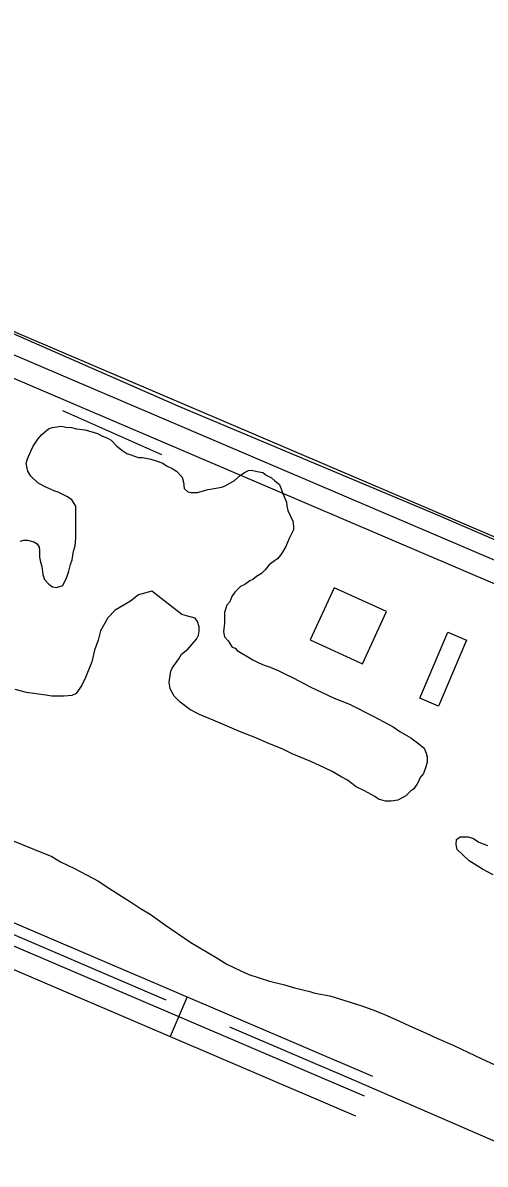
# Model space of a CAD drawing. Extents: x 3297735 to 3335592, y 670436 to 695807.
# Drawn here: x 3302359 to 3302681, y 686175 to 686971 of the extents above; entities that cross this region are included whole.
import ezdxf

# ---------------------------------------------------------------- set-up
doc = ezdxf.new("R2010")
doc.units = 0
for name, color, linetype in [('V-BLDG-OTLN', 7, 'Continuous'), ('V-ROAD-CNTR', 7, 'Continuous'), ('V-SITE-VEGE', 7, 'Continuous'), ('V-TOPO-SHOR', 7, 'Continuous')]:
    doc.layers.add(name, color=color, linetype=linetype)

msp = doc.modelspace()

# ---------------------------------------------------------------- linework, layer by layer
at = {"layer": 'V-BLDG-OTLN'}
for points in [[(3302612.22, 686560.54), (3302575.85, 686577.19), (3302559.2, 686540.83), (3302595.57, 686524.17)], [(3302667.93, 686540.7), (3302648.44, 686494.66), (3302635.55, 686500.12), (3302655.04, 686546.16)]]:
    msp.add_lwpolyline(points, close=True, dxfattribs=at)
at = {"layer": 'V-ROAD-CNTR'}
msp.add_line((3302473.41, 686292.04), (3302461.59, 686264.46), dxfattribs=at)
for points in [[(3301857.04, 686970.93), (3301985.88, 686912.55), (3302781.03, 686572.62), (3303364.84, 686315.95)], [(3301850.85, 686957.27), (3301979.84, 686898.82), (3302775.06, 686558.86), (3303358.8, 686302.22)], [(3301886.89, 686924.47), (3301973.79, 686885.09), (3302769.1, 686545.09), (3303352.76, 686288.49)], [(3301851.09, 686558.62), (3302602.54, 686236.72)], [(3301851.09, 686542.3), (3302596.63, 686222.93)], [(3301851.1, 686525.98), (3302590.73, 686209.14)]]:
    msp.add_lwpolyline(points, dxfattribs=at)
at = {"layer": 'V-SITE-VEGE'}
for p, q in [((3302344.94, 686403.82), (3302367.23, 686394.8)), ((3302367.23, 686394.8), (3302379.26, 686389.76)), ((3302379.26, 686389.76), (3302385.28, 686386.17)), ((3302385.28, 686386.17), (3302395.18, 686381.5)), ((3302395.18, 686381.5), (3302411.8, 686372.52)), ((3302411.8, 686372.52), (3302418.16, 686368.22)), ((3302418.16, 686368.22), (3302434.77, 686357.83)), ((3302434.77, 686357.83), (3302441.12, 686353.53)), ((3302441.12, 686353.53), (3302447.84, 686349.58)), ((3302447.84, 686349.58), (3302457.73, 686342.42)), ((3302457.73, 686342.42), (3302476.1, 686329.88)), ((3302476.1, 686329.88), (3302494.83, 686318.76)), ((3302494.83, 686318.76), (3302501.2, 686314.82)), ((3302501.2, 686314.82), (3302510.75, 686310.15)), ((3302510.75, 686310.15), (3302516.4, 686307.62)), ((3302516.4, 686307.62), (3302530.92, 686302.92)), ((3302530.92, 686302.92), (3302541.19, 686300.37)), ((3302541.19, 686300.37), (3302548.28, 686298.2)), ((3302548.28, 686298.2), (3302558.9, 686295.64)), ((3302558.9, 686295.64), (3302562.45, 686294.56)), ((3302562.45, 686294.56), (3302572.72, 686292.72)), ((3302572.72, 686292.72), (3302579.45, 686290.54)), ((3302579.45, 686290.54), (3302595.03, 686285.83)), ((3302595.03, 686285.83), (3302604.59, 686282.22)), ((3302604.59, 686282.22), (3302610.96, 686279.7)), ((3302610.96, 686279.7), (3302620.87, 686275.37)), ((3302620.87, 686275.37), (3302628.29, 686271.78)), ((3302628.29, 686271.78), (3302639.97, 686266.74)), ((3302639.97, 686266.74), (3302647.4, 686263.14)), ((3302647.4, 686263.14), (3302659.07, 686258.1)), ((3302659.07, 686258.1), (3302678.53, 686248.75)), ((3302678.53, 686248.75), (3302701.88, 686237.95))]:
    msp.add_line(p, q, dxfattribs=at)
for points in [[(3302366.84, 686609.11), (3302368.96, 686607.68), (3302370.36, 686605.54), (3302370.7, 686603.41), (3302370.67, 686598.44), (3302371.36, 686594.89), (3302372.4, 686592.04), (3302373.08, 686586.36), (3302374.12, 686582.81), (3302377.29, 686579.59), (3302379.77, 686577.8), (3302382.6, 686577.43), (3302386.87, 686578.82), (3302389.74, 686584.48), (3302391.19, 686588.73), (3302392.28, 686593.34), (3302393.37, 686596.52), (3302394.47, 686602.55), (3302395.56, 686606.44), (3302395.95, 686611.76), (3302396.09, 686634.11), (3302393.28, 686638.39), (3302390.1, 686640.54), (3302383.74, 686643.78), (3302381.26, 686644.5), (3302374.18, 686647.74), (3302369.59, 686650.25), (3302364.65, 686654.9), (3302362.54, 686658.46), (3302361.51, 686663.79), (3302362.24, 686666.97), (3302364.76, 686672.28), (3302366.2, 686675.82), (3302369.43, 686680.77), (3302372.29, 686683.94), (3302376.92, 686687.82), (3302379.42, 686688.86), (3302385.81, 686689.89), (3302389, 686689.16), (3302392.9, 686688.78), (3302396.44, 686688.04), (3302402.47, 686687.3), (3302410.97, 686684.76), (3302414.15, 686682.96), (3302418.04, 686681.52), (3302420.52, 686680.08), (3302424.4, 686676.16), (3302427.92, 686672.94), (3302431.46, 686670.79), (3302439.6, 686667.9), (3302442.44, 686667.88), (3302448.11, 686666.78), (3302452, 686665.69), (3302456.6, 686663.88), (3302459.08, 686662.09), (3302462.97, 686660.3), (3302466.15, 686658.5), (3302470.02, 686654.22), (3302471.06, 686650.66), (3302471.39, 686646.4), (3302473.86, 686643.9), (3302476.34, 686643.53), (3302480.6, 686643.51), (3302488.06, 686645.59), (3302497.65, 686647.3), (3302500.5, 686648.35), (3302506.55, 686651.85), (3302510.48, 686655.38), (3302513.33, 686657.49), (3302516.18, 686658.89), (3302518.31, 686659.23), (3302522.21, 686658.14), (3302526.1, 686657.41), (3302528.58, 686655.62), (3302532.11, 686653.82), (3302534.58, 686651.67), (3302537.76, 686649.17), (3302538.81, 686646.68), (3302540.2, 686642.77), (3302542.65, 686636.72), (3302542.99, 686634.23), (3302543.67, 686631.04), (3302547.17, 686623.56), (3302547.51, 686620.01), (3302547.49, 686617.53), (3302544.61, 686611.52), (3302542.09, 686605.86), (3302539.94, 686601.97), (3302538.51, 686599.85)], [(3302357.26, 686609.53), (3302359.75, 686610.22), (3302362.23, 686610.21), (3302366.84, 686609.11)], [(3302538.51, 686599.85), (3302536.36, 686597.38), (3302534.23, 686595.97), (3302530.66, 686593.16), (3302527.8, 686589.62), (3302525.3, 686587.16), (3302521.74, 686585.05), (3302519.24, 686582.94), (3302517.1, 686581.89), (3302513.54, 686579.43), (3302510.69, 686578.03), (3302506.76, 686574.15), (3302504.62, 686570.97), (3302503.17, 686567.43), (3302501.03, 686564.96), (3302499.58, 686560), (3302499.53, 686552.55), (3302498.78, 686546.53), (3302499.47, 686542.97), (3302501.93, 686540.12), (3302504.74, 686535.84), (3302506.87, 686535.12), (3302508.28, 686533.34), (3302519.23, 686526.88), (3302523.48, 686524.72), (3302527.02, 686523.28), (3302531.26, 686521.83), (3302537.28, 686519.31), (3302541.52, 686517.16), (3302546.83, 686514.64), (3302551.78, 686512.12), (3302559.21, 686508.17), (3302575.83, 686500.26), (3302586.45, 686495.93), (3302603.43, 686487.31), (3302616.86, 686480.13), (3302621.45, 686476.9), (3302629.23, 686472.6), (3302634.88, 686468.3), (3302638.41, 686465.44), (3302639.81, 686461.88), (3302640.5, 686459.4), (3302640.47, 686455.49), (3302639.74, 686452.31), (3302637.94, 686447.7), (3302635.79, 686444.88), (3302634.35, 686441.69), (3302633.28, 686439.93), (3302631.13, 686436.75), (3302628.99, 686435.34), (3302625.78, 686432.17), (3302620.08, 686429.01), (3302615.46, 686428.33), (3302611.56, 686428.36), (3302606.6, 686429.81), (3302604.13, 686431.6), (3302597.06, 686435.55), (3302591.05, 686438.43), (3302585.04, 686443.08), (3302581.16, 686445.23), (3302574.44, 686449.18), (3302569.13, 686451.7), (3302559.58, 686456.01), (3302546.49, 686461.42), (3302540.12, 686464.65), (3302529.15, 686468.98), (3302521.37, 686472.58), (3302511.1, 686476.55), (3302491.64, 686484.83), (3302482.09, 686488.8), (3302475.37, 686492.39), (3302468.66, 686497.4), (3302464.43, 686501.69), (3302461.62, 686506.67), (3302460.94, 686511.29), (3302462.06, 686519.09), (3302463.14, 686521.21), (3302467.79, 686527.57), (3302469.59, 686530.75), (3302473.86, 686534.27), (3302479.94, 686541.33), (3302481.38, 686544.15), (3302481.75, 686546.99), (3302481.77, 686549.83), (3302480.73, 686553.74), (3302478.97, 686555.88), (3302472.95, 686557.69), (3302469.76, 686558.42), (3302448.94, 686574.88), (3302439.69, 686572.1), (3302433.99, 686567.88), (3302423.3, 686561.56), (3302418.3, 686556.27), (3302413.27, 686547.08), (3302411.46, 686540.7), (3302408.93, 686533.62), (3302407.1, 686525.47), (3302402.78, 686514.5), (3302400.26, 686509.19), (3302396.32, 686503.54), (3302393.12, 686502.14)], [(3302393.12, 686502.14), (3302387.79, 686501.47), (3302379.27, 686501.53), (3302375.02, 686502.26), (3302361.55, 686504.12), (3302353.76, 686506.3)], [(3302686.45, 686377.14), (3302679.02, 686381.09), (3302669.84, 686386.83), (3302661.37, 686394.69), (3302660.69, 686398.24), (3302661.06, 686401.78), (3302663.56, 686403.54), (3302669.23, 686403.51), (3302672.77, 686402.42), (3302676.66, 686399.91), (3302682.68, 686397.39)]]:
    msp.add_lwpolyline(points, dxfattribs=at)
at = {"layer": 'V-TOPO-SHOR'}
msp.add_line((3302386.76, 686700.66), (3302455.7, 686670.08), dxfattribs=at)
for points in [[(3301853.15, 686969.65), (3301909.21, 686944.58), (3302110.75, 686857.82), (3302254.59, 686797.24), (3302468.55, 686703.27), (3302647.02, 686628.23), (3302832.49, 686548)], [(3301853.4, 686551.33), (3302012.28, 686483.36), (3302168.73, 686414.1), (3302328.73, 686345.7), (3302458.67, 686289.91)], [(3302502.87, 686271.01), (3302591.27, 686233.21), (3302740.66, 686168.43), (3302858.23, 686118.04), (3303035.89, 686038.89), (3303227.75, 685961.42), (3303492.92, 685845.37), (3303629.94, 685785.99)]]:
    msp.add_lwpolyline(points, dxfattribs=at)

doc.saveas('drawing.dxf')
